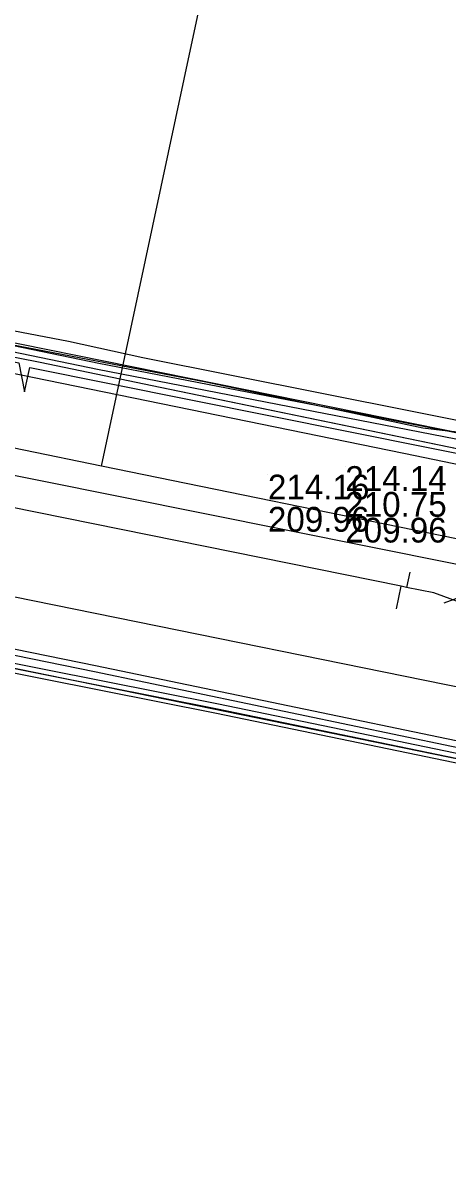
# Model space of a CAD drawing. Extents: x -595540 to -593988, y -1160850 to -1159202.
# Drawn here: x -595319.67 to -595305.97, y -1159559.11 to -1159521.94 of the extents above; entities that cross this region are included whole.
import ezdxf

# ---------------------------------------------------------------- set-up
doc = ezdxf.new("R2010")
doc.units = 0
for name, color, linetype in [('BVK-JEDNOTNA_trasa sítě', 7, 'Continuous'), ('BVK-KANALIZACE_ vyřazená trasa sítě', 7, 'Continuous'), ('BVK-KANALIZACE_popisy zrušené sítě', 7, 'Continuous'), ('BVK-VODOVOD_trasa sítě', 7, 'Continuous'), ('CETIN_kabel podzemní', 7, 'Continuous'), ('DESTOVA_trasa neprovozované sítě', 7, 'Continuous'), ('DPMB_kabel', 7, 'Continuous'), ('DPMB_kyneta', 7, 'Continuous'), ('DSP-SDEL-VODAFONE_kabel', 7, 'Continuous'), ('DSP-TSB_kabel VO', 7, 'Continuous'), ('EON-NN_kabel', 7, 'Continuous'), ('EON-NN_kabel zrušené sítě', 7, 'Continuous'), ('EON-SDEL_kabel', 7, 'Continuous'), ('EON-VN_kabel', 7, 'Continuous'), ('INNOGY-NTL_trasa sítě', 7, 'Continuous'), ('INNOGY-STL_trasa sítě', 7, 'Continuous'), ('JEDNOTNA-NEPR_popisy', 7, 'Continuous'), ('QUANTCOM_kabel', 7, 'Continuous'), ('TSB_kabel VO', 7, 'Continuous')]:
    doc.layers.add(name, color=color, linetype=linetype)

msp = doc.modelspace()

# ---------------------------------------------------------------- linework, layer by layer
at = {"layer": 'BVK-JEDNOTNA_trasa sítě'}
msp.add_lwpolyline([(-595305.575, -1159540.638), (-595306.425, -1159540.332), (-595307.304, -1159540.154), (-595307.483, -1159540.117), (-595345.41, -1159532.43)], dxfattribs=at)
at = {"layer": 'BVK-KANALIZACE_ vyřazená trasa sítě'}
msp.add_line((-595261.38, -1159523.98), (-595306.1, -1159540.66), dxfattribs=at)
at = {"layer": 'BVK-KANALIZACE_popisy zrušené sítě'}
msp.add_line((-595309.283, -1159536.24), (-595309.283, -1159536.24), dxfattribs=at)
at = {"layer": 'BVK-VODOVOD_trasa sítě'}
for points in [[(-595286.17, -1159547.411), (-595286.78, -1159547.214), (-595496.712, -1159504.511), (-595515.704, -1159500.605), (-595523.758, -1159499.02), (-595528.206, -1159498.682)], [(-595289.2, -1159549.06), (-595491.109, -1159507.739), (-595492.018, -1159507.552)]]:
    msp.add_lwpolyline(points, dxfattribs=at)
at = {"layer": 'CETIN_kabel podzemní'}
for points in [[(-595312.5, -1159534.27), (-595315.25, -1159533.7), (-595319.12, -1159532.89), (-595324.42, -1159531.85), (-595328.29, -1159531.06), (-595329.83, -1159530.72), (-595333.74, -1159529.96), (-595343.09, -1159528.02), (-595344.09, -1159527.81), (-595350.23, -1159526.56), (-595354.05, -1159525.77), (-595367.4, -1159523.06), (-595369.44, -1159522.65), (-595391, -1159518.23), (-595394.96, -1159517.42), (-595396, -1159517.24), (-595421.96, -1159511.93)], [(-595336.26, -1159528.96), (-595312.5, -1159533.77)], [(-595312.5, -1159533.77), (-595305.28, -1159535.23)], [(-595282.54, -1159534.57), (-595283.31, -1159536.3), (-595283.88, -1159537.03), (-595284.84, -1159537.76), (-595286.18, -1159538.35), (-595287.66, -1159538.63), (-595291.06, -1159537.96), (-595292.04, -1159537.78), (-595296.46, -1159536.94), (-595298.82, -1159536.76), (-595300.12, -1159536.83), (-595312.5, -1159534.27)]]:
    msp.add_lwpolyline(points, dxfattribs=at)
at = {"layer": 'DESTOVA_trasa neprovozované sítě'}
for p, q in [((-595307.204, -1159539.665), (-595307.304, -1159540.154)), ((-595307.634, -1159540.849), (-595307.483, -1159540.117))]:
    msp.add_line(p, q, dxfattribs=at)
at = {"layer": 'DPMB_kabel'}
for points in [[(-595318.933, -1159649.425), (-595312.383, -1159629.214), (-595289.877, -1159558.636), (-595289.058, -1159552.926), (-595292.871, -1159548.476), (-595313.43, -1159544.217), (-595352.741, -1159536.397), (-595381.651, -1159530.097), (-595418.96, -1159522.577), (-595453.55, -1159515.607), (-595478.339, -1159510.627), (-595484.018, -1159509.497), (-595492.032, -1159508.061), (-595493.485, -1159506.968), (-595496.106, -1159506.331), (-595497.853, -1159506.388), (-595499.371, -1159508.435), (-595500.147, -1159511.728), (-595500.945, -1159513.543), (-595501.692, -1159513.683), (-595516.675, -1159510.448), (-595518.499, -1159509.52)], [(-595318.647, -1159649.515), (-595312.097, -1159629.306), (-595289.583, -1159558.704), (-595288.742, -1159552.834), (-595292.709, -1159548.204), (-595313.37, -1159543.923), (-595352.679, -1159536.103), (-595381.589, -1159529.803), (-595418.9, -1159522.283)], [(-595318.933, -1159649.425), (-595312.383, -1159629.214), (-595289.877, -1159558.636), (-595289.058, -1159552.926), (-595292.871, -1159548.476), (-595313.43, -1159544.217), (-595352.741, -1159536.397), (-595381.651, -1159530.097), (-595418.96, -1159522.577)], [(-595318.933, -1159649.425), (-595312.383, -1159629.214), (-595289.877, -1159558.636), (-595289.058, -1159552.926), (-595292.871, -1159548.476), (-595313.43, -1159544.217), (-595352.741, -1159536.397), (-595381.651, -1159530.097), (-595418.96, -1159522.577)]]:
    msp.add_lwpolyline(points, dxfattribs=at)
at = {"layer": 'DPMB_kyneta'}
msp.add_lwpolyline([(-595530.526, -1159507.817), (-595519.81, -1159509.9), (-595516.65, -1159510.3), (-595501.69, -1159513.53), (-595501.049, -1159513.41), (-595500.29, -1159511.68), (-595499.51, -1159508.37), (-595497.93, -1159506.24), (-595496.09, -1159506.18), (-595493.42, -1159506.83), (-595491.97, -1159507.92), (-595483.99, -1159509.35), (-595453.52, -1159515.46), (-595381.62, -1159529.95), (-595352.71, -1159536.25), (-595313.4, -1159544.07), (-595292.79, -1159548.34), (-595288.9, -1159552.88), (-595289.73, -1159558.67), (-595312.24, -1159629.26), (-595318.79, -1159649.47)], dxfattribs=at)
at = {"layer": 'DSP-SDEL-VODAFONE_kabel'}
msp.add_lwpolyline([(-595493.177, -1159496.709), (-595491.862, -1159496.978), (-595480.789, -1159499.164), (-595474.127, -1159500.646), (-595470.426, -1159501.276), (-595463.876, -1159502.664), (-595448.329, -1159505.615), (-595438.324, -1159507.732), (-595394.649, -1159516.708), (-595381.046, -1159519.456), (-595369.716, -1159521.776), (-595343.681, -1159527.043), (-595333.449, -1159529.206), (-595329.988, -1159529.888), (-595328.257, -1159530.272), (-595324.837, -1159530.937), (-595318.208, -1159532.211), (-595315.813, -1159532.735), (-595304.21, -1159535.05), (-595302.032, -1159535.547)], dxfattribs=at)
at = {"layer": 'DSP-TSB_kabel VO'}
msp.add_lwpolyline([(-595290.08, -1159539.53), (-595292.31, -1159539.22), (-595293.93, -1159538.62), (-595307.39, -1159535.83), (-595323.95, -1159532.44), (-595324.4, -1159532.66), (-595324.59, -1159532.31), (-595338.2, -1159529.47), (-595356.57, -1159525.82), (-595356.9, -1159526.06), (-595357.33, -1159525.66), (-595367.38, -1159523.6), (-595369.92, -1159523.08), (-595388.69, -1159519.3), (-595389.13, -1159519.51), (-595389.26, -1159519.21), (-595400.55, -1159516.85)], dxfattribs=at)
at = {"layer": 'EON-NN_kabel'}
for points in [[(-595301.51, -1159537.307), (-595302.044, -1159536.856), (-595302.152, -1159536.76), (-595302.177, -1159536.166), (-595302.621, -1159535.966), (-595317.27, -1159533.118), (-595324.708, -1159531.588), (-595329.048, -1159530.898), (-595333.761, -1159529.908), (-595342.101, -1159527.998), (-595349.739, -1159526.518), (-595355.009, -1159525.508), (-595368.99, -1159522.658), (-595381.011, -1159520.138), (-595381.198, -1159520.099), (-595383.08, -1159519.704), (-595388.695, -1159518.525), (-595390.133, -1159518.223), (-595395.35, -1159517.128), (-595420.81, -1159511.958)], [(-595301.43, -1159537.113), (-595301.916, -1159536.704), (-595301.983, -1159536.034), (-595302.526, -1159535.789), (-595302.913, -1159535.276), (-595302.484, -1159533.208), (-595301.384, -1159530.365), (-595301.179, -1159530.149), (-595301.1, -1159529.92), (-595301.323, -1159530.011), (-595301.556, -1159530.255), (-595302.676, -1159533.152), (-595303.127, -1159535.324), (-595302.827, -1159535.722), (-595306.158, -1159535.074), (-595309.557, -1159534.414), (-595317.23, -1159532.922), (-595324.672, -1159531.392)]]:
    msp.add_lwpolyline(points, dxfattribs=at)
at = {"layer": 'EON-NN_kabel zrušené sítě'}
msp.add_lwpolyline([(-595333.538, -1159529.614), (-595329.055, -1159530.495), (-595328.858, -1159530.534), (-595326.782, -1159530.942), (-595320.62, -1159532.21), (-595313.774, -1159533.517), (-595309.557, -1159534.414), (-595306.776, -1159535.005), (-595306.158, -1159535.074), (-595304.675, -1159535.241), (-595304.152, -1159535.152), (-595303.882, -1159534.886), (-595303.742, -1159534.578), (-595303.57, -1159534.103), (-595303.098, -1159530.703), (-595302.637, -1159530.145), (-595302.338, -1159529.972), (-595301.978, -1159529.871)], dxfattribs=at)
at = {"layer": 'EON-SDEL_kabel'}
msp.add_lwpolyline([(-595292.148, -1159537.76), (-595296.46, -1159536.941), (-595298.82, -1159536.761), (-595300.12, -1159536.831), (-595315.25, -1159533.701), (-595319.12, -1159532.891), (-595324.42, -1159531.851), (-595328.29, -1159531.061), (-595329.83, -1159530.721), (-595333.74, -1159529.961), (-595343.09, -1159528.021), (-595344.09, -1159527.811), (-595350.23, -1159526.561), (-595354.05, -1159525.771), (-595367.4, -1159523.061), (-595369.44, -1159522.651), (-595391, -1159518.231), (-595394.96, -1159517.421), (-595396, -1159517.241), (-595421.96, -1159511.931)], dxfattribs=at)
msp.add_lwpolyline([(-595292.148, -1159537.76), (-595296.46, -1159536.941), (-595298.82, -1159536.761), (-595300.12, -1159536.831), (-595315.25, -1159533.701), (-595319.12, -1159532.891), (-595324.42, -1159531.851), (-595328.29, -1159531.061), (-595329.83, -1159530.721), (-595333.74, -1159529.961), (-595343.09, -1159528.021), (-595344.09, -1159527.811), (-595350.23, -1159526.561), (-595354.05, -1159525.771), (-595367.4, -1159523.061), (-595369.44, -1159522.651), (-595391, -1159518.231), (-595394.96, -1159517.421), (-595396, -1159517.241), (-595421.96, -1159511.931)], dxfattribs=at)
at = {"layer": 'EON-VN_kabel'}
for points in [[(-595297.185, -1159546.841), (-595299.241, -1159546.452), (-595317.334, -1159542.686), (-595336.673, -1159538.731), (-595351.644, -1159535.67), (-595357.183, -1159534.489), (-595377.723, -1159530.452), (-595382.673, -1159529.49), (-595383.87, -1159529.04), (-595385.16, -1159528.97)], [(-595386.315, -1159530.12), (-595385.47, -1159529.389), (-595384.846, -1159529.262), (-595377.754, -1159530.615), (-595357.206, -1159534.764), (-595351.707, -1159535.898), (-595336.701, -1159538.917), (-595317.367, -1159542.863), (-595299.279, -1159546.648), (-595297.219, -1159547.038)]]:
    msp.add_lwpolyline(points, dxfattribs=at)
at = {"layer": 'INNOGY-NTL_trasa sítě'}
for points in [[(-595286.67, -1159542.35), (-595286.72, -1159542.52), (-595292.37, -1159541.34), (-595297.614, -1159540.269), (-595305.69, -1159538.59), (-595317.14, -1159536.24), (-595329.68, -1159533.66), (-595343.65, -1159530.88), (-595357.01, -1159528.22), (-595369.1, -1159525.68), (-595381.78, -1159523.01), (-595395.84, -1159520.17), (-595411.32, -1159517.04), (-595427.83, -1159513.64), (-595445.78, -1159509.95), (-595459.09, -1159507.01), (-595460.84, -1159506.63), (-595474.52, -1159504.13), (-595486.88, -1159501.59), (-595489.31, -1159501.07)], [(-595317.14, -1159536.24), (-595315.72, -1159529.59), (-595314.24, -1159522.64), (-595311.48, -1159509.74), (-595310.48, -1159509.33), (-595310.26, -1159508.25)]]:
    msp.add_lwpolyline(points, dxfattribs=at)
at = {"layer": 'INNOGY-STL_trasa sítě'}
msp.add_lwpolyline([(-595497.21, -1159500.17), (-595497.127, -1159500.188), (-595492.64, -1159501.14), (-595490.68, -1159501.55), (-595474.65, -1159504.95), (-595445.95, -1159510.63), (-595411.49, -1159517.87), (-595381.97, -1159523.95), (-595357.16, -1159529), (-595329.88, -1159534.54), (-595305.84, -1159539.37), (-595286.623, -1159543.237), (-595285.63, -1159543.41)], dxfattribs=at)
at = {"layer": 'JEDNOTNA-NEPR_popisy'}
msp.add_line((-595311.777, -1159536.515), (-595311.777, -1159536.515), dxfattribs=at)
at = {"layer": 'QUANTCOM_kabel'}
msp.add_lwpolyline([(-595292.148, -1159537.759), (-595296.46, -1159536.94), (-595298.82, -1159536.76), (-595300.12, -1159536.83), (-595315.25, -1159533.7), (-595319.12, -1159532.89), (-595324.42, -1159531.85), (-595328.29, -1159531.06), (-595329.83, -1159530.72), (-595333.74, -1159529.96), (-595343.09, -1159528.02), (-595344.09, -1159527.81), (-595350.23, -1159526.56), (-595354.05, -1159525.77), (-595367.4, -1159523.06), (-595369.44, -1159522.65), (-595391, -1159518.23), (-595394.96, -1159517.42), (-595396, -1159517.24), (-595421.96, -1159511.93)], dxfattribs=at)
at = {"layer": 'TSB_kabel VO'}
msp.add_lwpolyline([(-595453.331, -1159506.077), (-595452.079, -1159506.334), (-595429.705, -1159510.768), (-595429.663, -1159511.315), (-595429.453, -1159510.852), (-595404.711, -1159516.095), (-595404.564, -1159516.411), (-595404.29, -1159516.221), (-595403.806, -1159516.2), (-595376.04, -1159521.5), (-595376.096, -1159522.265), (-595375.6, -1159521.53), (-595350.22, -1159526.72), (-595350.365, -1159527.592), (-595349.66, -1159526.8), (-595319.81, -1159532.91), (-595319.622, -1159533.846), (-595319.45, -1159533.06), (-595291.09, -1159538.752), (-595290.711, -1159539.531), (-595287.03, -1159540.16), (-595284.3, -1159538.94), (-595282.64, -1159536.28), (-595281.47, -1159531.83)], dxfattribs=at)

# ---------------------------------------------------------------- texts
at = {"layer": 'BVK-KANALIZACE_popisy zrušené sítě'}
for s, p in [('214.14', (-595309.283, -1159537.04)), ('210.75', (-595309.283, -1159537.872)), ('209.96', (-595309.283, -1159538.704))]:
    msp.add_text(s, height=0.8, dxfattribs=at).set_placement(p)
at = {"layer": 'JEDNOTNA-NEPR_popisy'}
for s, p in [('214.16', (-595311.777, -1159537.315)), ('209.96', (-595311.777, -1159538.355))]:
    msp.add_text(s, height=0.8, dxfattribs=at).set_placement(p)

doc.saveas('drawing.dxf')
